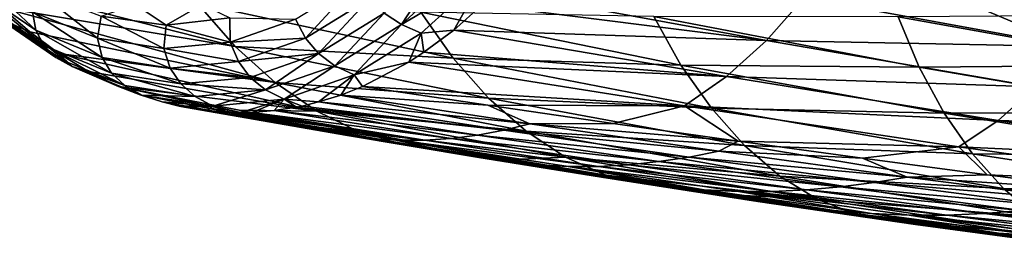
# Model space of a CAD drawing. Header units: metres. Extents: x 26 to 263, y -109 to 109.
# Tile 561 of 656: x 104 to 121, y 59 to 63. Entities that reach past the tile are written whole.
import ezdxf

# ---------------------------------------------------------------- set-up
doc = ezdxf.new("R2010")
doc.units = ezdxf.units.M
doc.layers.add('solid_500750', color=7, linetype='CONTINUOUS')

msp = doc.modelspace()

# ---------------------------------------------------------------- linework, layer by layer
at = {"layer": 'solid_500750'}
for points in [[(110.653534, 62.80764, 8.658887), (110.35743, 63.004665, 8.557268), (111.410263, 63.96957, 7.052763)], [(111.722099, 63.787037, 7.131893), (110.653534, 62.80764, 8.658887), (111.410263, 63.96957, 7.052763)], [(122.10569, 62.429783, 11.573256), (117.538017, 63.269344, 9.119222), (118.137337, 64.110939, 8.264787)], [(122.10569, 62.429783, 11.573256), (118.137337, 64.110939, 8.264787), (122.670593, 63.225651, 10.769495)], [(104.401451, 62.709599, 16.66749), (103.285423, 63.753059, 18.013401), (104.346336, 63.028034, 16.500338)], [(104.401451, 62.709599, 16.66749), (103.314453, 63.453411, 18.217756), (103.285423, 63.753059, 18.013401)], [(112.071831, 63.647846, 7.274516), (110.653534, 62.80764, 8.658887), (111.722099, 63.787037, 7.131893)], [(112.071831, 63.647846, 7.274516), (110.992134, 62.658512, 8.817402), (110.653534, 62.80764, 8.658887)], [(112.071831, 63.647846, 7.274516), (111.547874, 62.71373, 8.731552), (110.992134, 62.658512, 8.817402)], [(112.071831, 63.647846, 7.274516), (112.0355, 63.144661, 8.035255), (111.547874, 62.71373, 8.731552)], [(107.810143, 62.433983, 24.161795), (103.348831, 63.573261, 20.438375), (103.815605, 63.100739, 19.772066)], [(107.810143, 62.433983, 24.161795), (107.167686, 63.165508, 25.078148), (103.348831, 63.573261, 20.438375)], [(109.010277, 62.574543, 10.089123), (108.843872, 62.897942, 10.080821), (109.916862, 63.561245, 8.548082)], [(110.109833, 63.25428, 8.518429), (109.010277, 62.574543, 10.089123), (109.916862, 63.561245, 8.548082)], [(104.536522, 62.450554, 16.866962), (103.314453, 63.453411, 18.217756), (104.401451, 62.709599, 16.66749)], [(104.536522, 62.450554, 16.866962), (103.428238, 63.209728, 18.447588), (103.314453, 63.453411, 18.217756)], [(105.455467, 62.573605, 14.917974), (104.346336, 63.028034, 16.500338), (104.446198, 63.368034, 16.257475)], [(105.455467, 62.573605, 14.917974), (104.446198, 63.368034, 16.257475), (105.522049, 62.948391, 14.720998)], [(112.0355, 63.144661, 8.035255), (112.276802, 63.383911, 7.69066), (116.894791, 62.536182, 10.039114)], [(116.894791, 62.536182, 10.039114), (112.276802, 63.383911, 7.69066), (117.538017, 63.269344, 9.119222)], [(104.745537, 62.245403, 17.092901), (103.428238, 63.209728, 18.447588), (104.536522, 62.450554, 16.866962)], [(104.745537, 62.245403, 17.092901), (103.620689, 63.016064, 18.69714), (103.428238, 63.209728, 18.447588)], [(106.098923, 63.151337, 13.897134), (106.628334, 62.799179, 13.141053), (105.522049, 62.948391, 14.720998)], [(106.098923, 63.151337, 13.897134), (107.247803, 63.151146, 12.256361), (106.628334, 62.799179, 13.141053)], [(107.247803, 63.151146, 12.256361), (107.719452, 62.921246, 11.582781), (106.628334, 62.799179, 13.141053)], [(111.539368, 62.230621, 28.967394), (107.167686, 63.165508, 25.078148), (107.810143, 62.433983, 24.161795)], [(111.539368, 62.230621, 28.967394), (110.9832, 63.018387, 29.764954), (107.167686, 63.165508, 25.078148)], [(109.236198, 62.31147, 10.158934), (109.010277, 62.574543, 10.089123), (110.109833, 63.25428, 8.518429)], [(110.35743, 63.004665, 8.557268), (109.236198, 62.31147, 10.158934), (110.109833, 63.25428, 8.518429)], [(111.547874, 62.71373, 8.731552), (112.0355, 63.144661, 8.035255), (116.894791, 62.536182, 10.039114)], [(116.894791, 62.536182, 10.039114), (117.538017, 63.269344, 9.119222), (122.10569, 62.429783, 11.573256)], [(103.886177, 62.866093, 18.96003), (103.620689, 63.016064, 18.69714), (104.745537, 62.245403, 17.092901)], [(108.492401, 61.817665, 23.190504), (103.815605, 63.100739, 19.772066), (104.297859, 62.680611, 19.083656)], [(103.886177, 62.866093, 18.96003), (104.297859, 62.680611, 19.083656), (103.815605, 63.100739, 19.772066)], [(108.492401, 61.817665, 23.190504), (107.810143, 62.433983, 24.161795), (103.815605, 63.100739, 19.772066)], [(105.537956, 62.243221, 15.046072), (104.346336, 63.028034, 16.500338), (105.455467, 62.573605, 14.917974)], [(105.537956, 62.243221, 15.046072), (104.401451, 62.709599, 16.66749), (104.346336, 63.028034, 16.500338)], [(109.515518, 62.104038, 10.284513), (109.236198, 62.31147, 10.158934), (110.35743, 63.004665, 8.557268)], [(110.653534, 62.80764, 8.658887), (109.515518, 62.104038, 10.284513), (110.35743, 63.004665, 8.557268)], [(115.431732, 62.114773, 33.562115), (110.9832, 63.018387, 29.764954), (111.539368, 62.230621, 28.967394)], [(115.431732, 62.114773, 33.562115), (114.967468, 62.947254, 34.236969), (110.9832, 63.018387, 29.764954)], [(123.74868, 62.111721, 42.146084), (123.521034, 62.967854, 42.535091), (119.146049, 62.937279, 38.503124)], [(105.022881, 62.088432, 17.338871), (104.297859, 62.680611, 19.083656), (103.886177, 62.866093, 18.96003)], [(105.022881, 62.088432, 17.338871), (103.886177, 62.866093, 18.96003), (104.745537, 62.245403, 17.092901)], [(106.590202, 62.399036, 13.298573), (105.455467, 62.573605, 14.917974), (105.522049, 62.948391, 14.720998)], [(106.590202, 62.399036, 13.298573), (105.522049, 62.948391, 14.720998), (106.628334, 62.799179, 13.141053)], [(107.727402, 62.507889, 11.675154), (106.590202, 62.399036, 13.298573), (106.628334, 62.799179, 13.141053)], [(107.727402, 62.507889, 11.675154), (106.628334, 62.799179, 13.141053), (107.719452, 62.921246, 11.582781)], [(108.843872, 62.897942, 10.080821), (107.727402, 62.507889, 11.675154), (107.719452, 62.921246, 11.582781)], [(109.010277, 62.574543, 10.089123), (107.727402, 62.507889, 11.675154), (108.843872, 62.897942, 10.080821)], [(109.842346, 61.947643, 10.459857), (109.515518, 62.104038, 10.284513), (110.653534, 62.80764, 8.658887)], [(110.992134, 62.658512, 8.817402), (109.842346, 61.947643, 10.459857), (110.653534, 62.80764, 8.658887)], [(119.504105, 62.077782, 37.960453), (114.967468, 62.947254, 34.236969), (115.431732, 62.114773, 33.562115)], [(119.504105, 62.077782, 37.960453), (119.146049, 62.937279, 38.503124), (114.967468, 62.947254, 34.236969)], [(123.74868, 62.111721, 42.146084), (119.146049, 62.937279, 38.503124), (119.504105, 62.077782, 37.960453)], [(108.492401, 61.817665, 23.190504), (104.297859, 62.680611, 19.083656), (104.793617, 62.314365, 18.375994)], [(105.022881, 62.088432, 17.338871), (104.793617, 62.314365, 18.375994), (104.297859, 62.680611, 19.083656)], [(105.695374, 61.974407, 15.213669), (104.401451, 62.709599, 16.66749), (105.537956, 62.243221, 15.046072)], [(105.695374, 61.974407, 15.213669), (104.536522, 62.450554, 16.866962), (104.401451, 62.709599, 16.66749)], [(110.992134, 62.658512, 8.817402), (110.782394, 62.166286, 9.824519), (109.842346, 61.947643, 10.459857)], [(110.992134, 62.658512, 8.817402), (111.038811, 62.333069, 9.458409), (110.782394, 62.166286, 9.824519)], [(110.992134, 62.658512, 8.817402), (111.547874, 62.71373, 8.731552), (111.038811, 62.333069, 9.458409)], [(111.038811, 62.333069, 9.458409), (111.547874, 62.71373, 8.731552), (116.212334, 61.917362, 11.017776)], [(116.212334, 61.917362, 11.017776), (111.547874, 62.71373, 8.731552), (116.894791, 62.536182, 10.039114)], [(106.700768, 62.063801, 13.386605), (105.455467, 62.573605, 14.917974), (106.590202, 62.399036, 13.298573)], [(106.700768, 62.063801, 13.386605), (105.537956, 62.243221, 15.046072), (105.455467, 62.573605, 14.917974)], [(107.866135, 62.174995, 11.722967), (106.590202, 62.399036, 13.298573), (107.727402, 62.507889, 11.675154)], [(109.010277, 62.574543, 10.089123), (107.866135, 62.174995, 11.722967), (107.727402, 62.507889, 11.675154)], [(109.236198, 62.31147, 10.158934), (107.866135, 62.174995, 11.722967), (109.010277, 62.574543, 10.089123)], [(116.212334, 61.917362, 11.017776), (116.894791, 62.536182, 10.039114), (121.498863, 61.740772, 12.442459)], [(121.498863, 61.740772, 12.442459), (116.894791, 62.536182, 10.039114), (122.10569, 62.429783, 11.573256)], [(105.921715, 61.762032, 15.414886), (104.536522, 62.450554, 16.866962), (105.695374, 61.974407, 15.213669)], [(105.921715, 61.762032, 15.414886), (104.745537, 62.245403, 17.092901), (104.536522, 62.450554, 16.866962)], [(109.207733, 61.324001, 22.173704), (104.793617, 62.314365, 18.375994), (105.30085, 62.00325, 17.651993)], [(105.022881, 62.088432, 17.338871), (105.30085, 62.00325, 17.651993), (104.793617, 62.314365, 18.375994)], [(109.207733, 61.324001, 22.173704), (108.492401, 61.817665, 23.190504), (104.793617, 62.314365, 18.375994)], [(107.866135, 62.174995, 11.722967), (106.700768, 62.063801, 13.386605), (106.590202, 62.399036, 13.298573)], [(112.142075, 61.548073, 28.108147), (107.810143, 62.433983, 24.161795), (108.492401, 61.817665, 23.190504)], [(112.142075, 61.548073, 28.108147), (111.539368, 62.230621, 28.967394), (107.810143, 62.433983, 24.161795)], [(109.236198, 62.31147, 10.158934), (108.069466, 61.904148, 11.825027), (107.866135, 62.174995, 11.722967)], [(108.331337, 61.690624, 11.975537), (108.069466, 61.904148, 11.825027), (109.236198, 62.31147, 10.158934)], [(109.515518, 62.104038, 10.284513), (108.331337, 61.690624, 11.975537), (109.236198, 62.31147, 10.158934)], [(110.782394, 62.166286, 9.824519), (111.038811, 62.333069, 9.458409), (116.212334, 61.917362, 11.017776)], [(105.022881, 62.088432, 17.338871), (104.745537, 62.245403, 17.092901), (105.921715, 61.762032, 15.414886)], [(106.881096, 61.791023, 13.521496), (105.537956, 62.243221, 15.046072), (106.700768, 62.063801, 13.386605)], [(106.881096, 61.791023, 13.521496), (105.695374, 61.974407, 15.213669), (105.537956, 62.243221, 15.046072)], [(108.069466, 61.904148, 11.825027), (106.700768, 62.063801, 13.386605), (107.866135, 62.174995, 11.722967)], [(109.842346, 61.947643, 10.459857), (110.782394, 62.166286, 9.824519), (109.988319, 61.747307, 10.957804)], [(109.988319, 61.747307, 10.957804), (110.782394, 62.166286, 9.824519), (115.49527, 61.418781, 12.048536)], [(115.49527, 61.418781, 12.048536), (110.782394, 62.166286, 9.824519), (116.212334, 61.917362, 11.017776)], [(115.951866, 61.374142, 32.815693), (111.539368, 62.230621, 28.967394), (112.142075, 61.548073, 28.108147)], [(115.951866, 61.374142, 32.815693), (115.431732, 62.114773, 33.562115), (111.539368, 62.230621, 28.967394)], [(105.022881, 62.088432, 17.338871), (105.817268, 61.747353, 16.914474), (105.30085, 62.00325, 17.651993)], [(106.211342, 61.600872, 15.643329), (105.817268, 61.747353, 16.914474), (105.022881, 62.088432, 17.338871)], [(106.211342, 61.600872, 15.643329), (105.022881, 62.088432, 17.338871), (105.921715, 61.762032, 15.414886)], [(109.207733, 61.324001, 22.173704), (105.30085, 62.00325, 17.651993), (105.817268, 61.747353, 16.914474)], [(107.125183, 61.575836, 13.697394), (105.695374, 61.974407, 15.213669), (106.881096, 61.791023, 13.521496)], [(107.125183, 61.575836, 13.697394), (105.921715, 61.762032, 15.414886), (105.695374, 61.974407, 15.213669)], [(108.069466, 61.904148, 11.825027), (106.881096, 61.791023, 13.521496), (106.700768, 62.063801, 13.386605)], [(108.645927, 61.529755, 12.168354), (108.331337, 61.690624, 11.975537), (109.515518, 62.104038, 10.284513)], [(109.842346, 61.947643, 10.459857), (108.645927, 61.529755, 12.168354), (109.515518, 62.104038, 10.284513)], [(119.931496, 61.29258, 37.330864), (115.431732, 62.114773, 33.562115), (115.951866, 61.374142, 32.815693)], [(119.931496, 61.29258, 37.330864), (119.504105, 62.077782, 37.960453), (115.431732, 62.114773, 33.562115)], [(124.07222, 61.298321, 41.645432), (123.74868, 62.111721, 42.146084), (119.504105, 62.077782, 37.960453)], [(124.07222, 61.298321, 41.645432), (119.504105, 62.077782, 37.960453), (119.931496, 61.29258, 37.330864)], [(108.331337, 61.690624, 11.975537), (106.881096, 61.791023, 13.521496), (108.069466, 61.904148, 11.825027)], [(108.331337, 61.690624, 11.975537), (107.125183, 61.575836, 13.697394), (106.881096, 61.791023, 13.521496)], [(112.783623, 60.980278, 27.198025), (108.492401, 61.817665, 23.190504), (109.207733, 61.324001, 22.173704)], [(112.783623, 60.980278, 27.198025), (112.142075, 61.548073, 28.108147), (108.492401, 61.817665, 23.190504)], [(109.842346, 61.947643, 10.459857), (109.237602, 61.482944, 12.030313), (108.645927, 61.529755, 12.168354)], [(109.842346, 61.947643, 10.459857), (109.614876, 61.601326, 11.491519), (109.237602, 61.482944, 12.030313)], [(109.842346, 61.947643, 10.459857), (109.988319, 61.747307, 10.957804), (109.614876, 61.601326, 11.491519)], [(115.49527, 61.418781, 12.048536), (116.212334, 61.917362, 11.017776), (120.855804, 61.165829, 13.368947)], [(120.855804, 61.165829, 13.368947), (116.212334, 61.917362, 11.017776), (121.498863, 61.740772, 12.442459)], [(107.881485, 61.345352, 19.030489), (109.207733, 61.324001, 22.173704), (105.817268, 61.747353, 16.914474)], [(108.791588, 61.10743, 18.880892), (107.881485, 61.345352, 19.030489), (105.817268, 61.747353, 16.914474)], [(108.791588, 61.10743, 18.880892), (105.817268, 61.747353, 16.914474), (106.187759, 61.6021, 16.38582)], [(106.211342, 61.600872, 15.643329), (106.187759, 61.6021, 16.38582), (105.817268, 61.747353, 16.914474)], [(106.211342, 61.600872, 15.643329), (105.921715, 61.762032, 15.414886), (107.125183, 61.575836, 13.697394)], [(107.427299, 61.413372, 13.908015), (107.125183, 61.575836, 13.697394), (108.331337, 61.690624, 11.975537)], [(108.645927, 61.529755, 12.168354), (107.427299, 61.413372, 13.908015), (108.331337, 61.690624, 11.975537)], [(109.614876, 61.601326, 11.491519), (109.988319, 61.747307, 10.957804), (112.132423, 61.426422, 11.924004)], [(112.132423, 61.426422, 11.924004), (109.988319, 61.747307, 10.957804), (115.49527, 61.418781, 12.048536)], [(120.855804, 61.165829, 13.368947), (121.498863, 61.740772, 12.442459), (126.089798, 61.001919, 14.896351)], [(106.187759, 61.6021, 16.38582), (106.565033, 61.483547, 15.847037), (109.242836, 60.998989, 18.243015)], [(106.211342, 61.600872, 15.643329), (106.565033, 61.483547, 15.847037), (106.187759, 61.6021, 16.38582)], [(108.791588, 61.10743, 18.880892), (106.187759, 61.6021, 16.38582), (109.242836, 60.998989, 18.243015)], [(107.427299, 61.413372, 13.908015), (106.565033, 61.483547, 15.847037), (106.211342, 61.600872, 15.643329)], [(107.427299, 61.413372, 13.908015), (106.211342, 61.600872, 15.643329), (107.125183, 61.575836, 13.697394)], [(106.565033, 61.483547, 15.847037), (106.852814, 61.413269, 15.436053), (109.694748, 60.916107, 17.601137)], [(109.242836, 60.998989, 18.243015), (106.565033, 61.483547, 15.847037), (109.694748, 60.916107, 17.601137)], [(107.427299, 61.413372, 13.908015), (106.852814, 61.413269, 15.436053), (106.565033, 61.483547, 15.847037)], [(108.645927, 61.529755, 12.168354), (107.903114, 61.30125, 13.936119), (107.427299, 61.413372, 13.908015)], [(108.645927, 61.529755, 12.168354), (108.092918, 61.304928, 13.665051), (107.903114, 61.30125, 13.936119)], [(108.645927, 61.529755, 12.168354), (108.475815, 61.334595, 13.118239), (108.092918, 61.304928, 13.665051)], [(108.645927, 61.529755, 12.168354), (108.857689, 61.393982, 12.572871), (108.475815, 61.334595, 13.118239)], [(108.645927, 61.529755, 12.168354), (109.237602, 61.482944, 12.030313), (108.953339, 61.413555, 12.436273)], [(108.645927, 61.529755, 12.168354), (108.953339, 61.413555, 12.436273), (108.857689, 61.393982, 12.572871)], [(108.953339, 61.413555, 12.436273), (109.237602, 61.482944, 12.030313), (112.404388, 60.998123, 13.728051)], [(109.237602, 61.482944, 12.030313), (109.614876, 61.601326, 11.491519), (112.849365, 61.106319, 13.085789)], [(112.404388, 60.998123, 13.728051), (109.237602, 61.482944, 12.030313), (112.849365, 61.106319, 13.085789)], [(112.849365, 61.106319, 13.085789), (109.614876, 61.601326, 11.491519), (112.132423, 61.426422, 11.924004)], [(116.519096, 60.736542, 32.01012), (112.142075, 61.548073, 28.108147), (112.783623, 60.980278, 27.198025)], [(116.519096, 60.736542, 32.01012), (115.951866, 61.374142, 32.815693), (112.142075, 61.548073, 28.108147)], [(107.427299, 61.413372, 13.908015), (106.944931, 61.394413, 15.304498), (106.852814, 61.413269, 15.436053)], [(106.852814, 61.413269, 15.436053), (106.944931, 61.394413, 15.304498), (109.694748, 60.916107, 17.601137)], [(107.427299, 61.413372, 13.908015), (107.32682, 61.33485, 14.759124), (106.944931, 61.394413, 15.304498)], [(106.944931, 61.394413, 15.304498), (107.32682, 61.33485, 14.759124), (110.146782, 60.85936, 16.95657)], [(109.694748, 60.916107, 17.601137), (106.944931, 61.394413, 15.304498), (110.146782, 60.85936, 16.95657)], [(107.427299, 61.413372, 13.908015), (107.709709, 61.305012, 14.212319), (107.32682, 61.33485, 14.759124)], [(107.32682, 61.33485, 14.759124), (107.709709, 61.305012, 14.212319), (110.599472, 60.830345, 16.310518)], [(110.146782, 60.85936, 16.95657), (107.32682, 61.33485, 14.759124), (110.599472, 60.830345, 16.310518)], [(107.427299, 61.413372, 13.908015), (107.903114, 61.30125, 13.936119), (107.709709, 61.305012, 14.212319)], [(107.709709, 61.305012, 14.212319), (107.903114, 61.30125, 13.936119), (111.052391, 60.830215, 15.663694)], [(110.599472, 60.830345, 16.310518), (107.709709, 61.305012, 14.212319), (111.052391, 60.830215, 15.663694)], [(107.881485, 61.345352, 19.030489), (109.955635, 60.959332, 21.127806), (109.207733, 61.324001, 22.173704)], [(108.791588, 61.10743, 18.880892), (109.955635, 60.959332, 21.127806), (107.881485, 61.345352, 19.030489)], [(107.903114, 61.30125, 13.936119), (108.092918, 61.304928, 13.665051), (111.052391, 60.830215, 15.663694)], [(108.092918, 61.304928, 13.665051), (108.475815, 61.334595, 13.118239), (111.504654, 60.858978, 15.01734)], [(111.052391, 60.830215, 15.663694), (108.092918, 61.304928, 13.665051), (111.504654, 60.858978, 15.01734)], [(108.475815, 61.334595, 13.118239), (108.857689, 61.393982, 12.572871), (111.955742, 60.915482, 14.372147)], [(111.504654, 60.858978, 15.01734), (108.475815, 61.334595, 13.118239), (111.955742, 60.915482, 14.372147)], [(108.857689, 61.393982, 12.572871), (108.953339, 61.413555, 12.436273), (112.404388, 60.998123, 13.728051)], [(111.955742, 60.915482, 14.372147), (108.857689, 61.393982, 12.572871), (112.404388, 60.998123, 13.728051)], [(113.455406, 60.537529, 26.249088), (109.207733, 61.324001, 22.173704), (109.955635, 60.959332, 21.127806)], [(113.455406, 60.537529, 26.249088), (112.783623, 60.980278, 27.198025), (109.207733, 61.324001, 22.173704)], [(114.272202, 61.114864, 12.903371), (112.132423, 61.426422, 11.924004), (115.49527, 61.418781, 12.048536)], [(112.849365, 61.106319, 13.085789), (112.132423, 61.426422, 11.924004), (114.272202, 61.114864, 12.903371)], [(116.407585, 60.812737, 13.895778), (114.272202, 61.114864, 12.903371), (115.49527, 61.418781, 12.048536)], [(120.182671, 60.712811, 14.343803), (115.49527, 61.418781, 12.048536), (120.855804, 61.165829, 13.368947)], [(116.407585, 60.812737, 13.895778), (115.49527, 61.418781, 12.048536), (120.182671, 60.712811, 14.343803)], [(120.41655, 60.596237, 36.630844), (115.951866, 61.374142, 32.815693), (116.519096, 60.736542, 32.01012)], [(120.41655, 60.596237, 36.630844), (119.931496, 61.29258, 37.330864), (115.951866, 61.374142, 32.815693)], [(124.467575, 60.556053, 41.058125), (124.07222, 61.298321, 41.645432), (119.931496, 61.29258, 37.330864)], [(124.467575, 60.556053, 41.058125), (119.931496, 61.29258, 37.330864), (120.41655, 60.596237, 36.630844)], [(111.421127, 60.639313, 21.361408), (109.955635, 60.959332, 21.127806), (108.791588, 61.10743, 18.880892)], [(111.421127, 60.639313, 21.361408), (108.791588, 61.10743, 18.880892), (109.242836, 60.998989, 18.243015)], [(112.849365, 61.106319, 13.085789), (114.272202, 61.114864, 12.903371), (116.407585, 60.812737, 13.895778)], [(120.182671, 60.712811, 14.343803), (120.855804, 61.165829, 13.368947), (125.483109, 60.467438, 15.775032)], [(125.483109, 60.467438, 15.775032), (120.855804, 61.165829, 13.368947), (126.089798, 61.001919, 14.896351)], [(111.943413, 60.53957, 20.630133), (109.242836, 60.998989, 18.243015), (109.694748, 60.916107, 17.601137)], [(111.421127, 60.639313, 21.361408), (109.242836, 60.998989, 18.243015), (111.943413, 60.53957, 20.630133)], [(113.455406, 60.537529, 26.249088), (109.955635, 60.959332, 21.127806), (112.569626, 60.498047, 23.730431)], [(111.421127, 60.639313, 21.361408), (112.569626, 60.498047, 23.730431), (109.955635, 60.959332, 21.127806)], [(111.955742, 60.915482, 14.372147), (112.404388, 60.998123, 13.728051), (115.570702, 60.538761, 15.450228)], [(112.404388, 60.998123, 13.728051), (112.849365, 61.106319, 13.085789), (116.079041, 60.638279, 14.709233)], [(115.570702, 60.538761, 15.450228), (112.404388, 60.998123, 13.728051), (116.079041, 60.638279, 14.709233)], [(117.124626, 60.213276, 31.157724), (112.783623, 60.980278, 27.198025), (113.455406, 60.537529, 26.249088)], [(117.124626, 60.213276, 31.157724), (116.519096, 60.736542, 32.01012), (112.783623, 60.980278, 27.198025)], [(116.079041, 60.638279, 14.709233), (112.849365, 61.106319, 13.085789), (116.407585, 60.812737, 13.895778)], [(112.46376, 60.462112, 19.893845), (109.694748, 60.916107, 17.601137), (110.146782, 60.85936, 16.95657)], [(111.943413, 60.53957, 20.630133), (109.694748, 60.916107, 17.601137), (112.46376, 60.462112, 19.893845)], [(112.98259, 60.408035, 19.154545), (110.146782, 60.85936, 16.95657), (110.599472, 60.830345, 16.310518)], [(112.46376, 60.462112, 19.893845), (110.146782, 60.85936, 16.95657), (112.98259, 60.408035, 19.154545)], [(110.599472, 60.830345, 16.310518), (111.052391, 60.830215, 15.663694), (114.021034, 60.379864, 17.672276)], [(113.501747, 60.379986, 18.413868), (110.599472, 60.830345, 16.310518), (114.021034, 60.379864, 17.672276)], [(112.98259, 60.408035, 19.154545), (110.599472, 60.830345, 16.310518), (113.501747, 60.379986, 18.413868)], [(111.052391, 60.830215, 15.663694), (111.504654, 60.858978, 15.01734), (114.539459, 60.407673, 16.931124)], [(114.021034, 60.379864, 17.672276), (111.052391, 60.830215, 15.663694), (114.539459, 60.407673, 16.931124)], [(111.504654, 60.858978, 15.01734), (111.955742, 60.915482, 14.372147), (115.056702, 60.461525, 16.19083)], [(114.539459, 60.407673, 16.931124), (111.504654, 60.858978, 15.01734), (115.056702, 60.461525, 16.19083)], [(115.056702, 60.461525, 16.19083), (111.955742, 60.915482, 14.372147), (115.570702, 60.538761, 15.450228)], [(116.079041, 60.638279, 14.709233), (116.407585, 60.812737, 13.895778), (118.538513, 60.52013, 14.901097)], [(118.538513, 60.52013, 14.901097), (116.407585, 60.812737, 13.895778), (120.182671, 60.712811, 14.343803)], [(114.074203, 60.196583, 23.826445), (112.569626, 60.498047, 23.730431), (111.421127, 60.639313, 21.361408)], [(114.074203, 60.196583, 23.826445), (111.421127, 60.639313, 21.361408), (111.943413, 60.53957, 20.630133)], [(115.570702, 60.538761, 15.450228), (116.079041, 60.638279, 14.709233), (119.302269, 60.195618, 16.36005)], [(119.302269, 60.195618, 16.36005), (116.079041, 60.638279, 14.709233), (118.538513, 60.52013, 14.901097)], [(120.949432, 60.000736, 35.87426), (116.519096, 60.736542, 32.01012), (117.124626, 60.213276, 31.157724)], [(120.949432, 60.000736, 35.87426), (120.41655, 60.596237, 36.630844), (116.519096, 60.736542, 32.01012)], [(120.664932, 60.237129, 15.919201), (118.538513, 60.52013, 14.901097), (120.182671, 60.712811, 14.343803)], [(124.850914, 60.056908, 16.698334), (120.182671, 60.712811, 14.343803), (125.483109, 60.467438, 15.775032)], [(120.664932, 60.237129, 15.919201), (120.182671, 60.712811, 14.343803), (124.850914, 60.056908, 16.698334)], [(114.6642, 60.104069, 23.006966), (111.943413, 60.53957, 20.630133), (112.46376, 60.462112, 19.893845)], [(114.074203, 60.196583, 23.826445), (111.943413, 60.53957, 20.630133), (114.6642, 60.104069, 23.006966)], [(115.249481, 60.031189, 22.18103), (112.46376, 60.462112, 19.893845), (112.98259, 60.408035, 19.154545)], [(114.6642, 60.104069, 23.006966), (112.46376, 60.462112, 19.893845), (115.249481, 60.031189, 22.18103)], [(114.15052, 60.232529, 25.282839), (113.455406, 60.537529, 26.249088), (112.569626, 60.498047, 23.730431)], [(114.074203, 60.196583, 23.826445), (114.15052, 60.232529, 25.282839), (112.569626, 60.498047, 23.730431)], [(117.75811, 59.817291, 30.273012), (113.455406, 60.537529, 26.249088), (114.15052, 60.232529, 25.282839)], [(117.75811, 59.817291, 30.273012), (117.124626, 60.213276, 31.157724), (113.455406, 60.537529, 26.249088)], [(114.539459, 60.407673, 16.931124), (115.056702, 60.461525, 16.19083), (118.158203, 60.030632, 18.027067)], [(115.056702, 60.461525, 16.19083), (115.570702, 60.538761, 15.450228), (118.734299, 60.103302, 17.194872)], [(118.158203, 60.030632, 18.027067), (115.056702, 60.461525, 16.19083), (118.734299, 60.103302, 17.194872)], [(118.734299, 60.103302, 17.194872), (115.570702, 60.538761, 15.450228), (119.302269, 60.195618, 16.36005)], [(119.302269, 60.195618, 16.36005), (118.538513, 60.52013, 14.901097), (120.664932, 60.237129, 15.919201)], [(124.922058, 59.900154, 40.402008), (120.41655, 60.596237, 36.630844), (120.949432, 60.000736, 35.87426)], [(124.922058, 59.900154, 40.402008), (124.467575, 60.556053, 41.058125), (120.41655, 60.596237, 36.630844)], [(115.831741, 59.97958, 21.351587), (112.98259, 60.408035, 19.154545), (113.501747, 60.379986, 18.413868)], [(115.249481, 60.031189, 22.18103), (112.98259, 60.408035, 19.154545), (115.831741, 59.97958, 21.351587)], [(113.501747, 60.379986, 18.413868), (114.021034, 60.379864, 17.672276), (116.996559, 59.952435, 19.689083)], [(116.414124, 59.952553, 20.520847), (113.501747, 60.379986, 18.413868), (116.996559, 59.952435, 19.689083)], [(115.831741, 59.97958, 21.351587), (113.501747, 60.379986, 18.413868), (116.414124, 59.952553, 20.520847)], [(114.021034, 60.379864, 17.672276), (114.539459, 60.407673, 16.931124), (117.577957, 59.979233, 18.857744)], [(116.996559, 59.952435, 19.689083), (114.021034, 60.379864, 17.672276), (117.577957, 59.979233, 18.857744)], [(117.577957, 59.979233, 18.857744), (114.539459, 60.407673, 16.931124), (118.158203, 60.030632, 18.027067)], [(116.749016, 59.778999, 26.274946), (114.15052, 60.232529, 25.282839), (114.074203, 60.196583, 23.826445)], [(116.749016, 59.778999, 26.274946), (114.074203, 60.196583, 23.826445), (114.6642, 60.104069, 23.006966)], [(117.75811, 59.817291, 30.273012), (114.15052, 60.232529, 25.282839), (116.273567, 59.891693, 27.342314)], [(116.749016, 59.778999, 26.274946), (116.273567, 59.891693, 27.342314), (114.15052, 60.232529, 25.282839)], [(117.402969, 59.692257, 25.37199), (114.6642, 60.104069, 23.006966), (115.249481, 60.031189, 22.18103)], [(116.749016, 59.778999, 26.274946), (114.6642, 60.104069, 23.006966), (117.402969, 59.692257, 25.37199)], [(121.520576, 59.51878, 35.074509), (117.124626, 60.213276, 31.157724), (117.75811, 59.817291, 30.273012)], [(121.520576, 59.51878, 35.074509), (120.949432, 60.000736, 35.87426), (117.124626, 60.213276, 31.157724)], [(118.158203, 60.030632, 18.027067), (118.734299, 60.103302, 17.194872), (121.892967, 59.691528, 18.960411)], [(118.734299, 60.103302, 17.194872), (119.302269, 60.195618, 16.36005), (122.517418, 59.778095, 18.036898)], [(121.892967, 59.691528, 18.960411), (118.734299, 60.103302, 17.194872), (122.517418, 59.778095, 18.036898)], [(119.302269, 60.195618, 16.36005), (120.664932, 60.237129, 15.919201), (122.786766, 59.963825, 16.949978)], [(122.517418, 59.778095, 18.036898), (119.302269, 60.195618, 16.36005), (122.786766, 59.963825, 16.949978)], [(122.786766, 59.963825, 16.949978), (120.664932, 60.237129, 15.919201), (124.850914, 60.056908, 16.698334)], [(118.04969, 59.62318, 24.461109), (115.249481, 60.031189, 22.18103), (115.831741, 59.97958, 21.351587)], [(117.402969, 59.692257, 25.37199), (115.249481, 60.031189, 22.18103), (118.04969, 59.62318, 24.461109)], [(118.692093, 59.573853, 23.546152), (115.831741, 59.97958, 21.351587), (116.414124, 59.952553, 20.520847)], [(118.04969, 59.62318, 24.461109), (115.831741, 59.97958, 21.351587), (118.692093, 59.573853, 23.546152)], [(116.414124, 59.952553, 20.520847), (116.996559, 59.952435, 19.689083), (119.976822, 59.547768, 21.712639)], [(119.33448, 59.547882, 22.629957), (116.414124, 59.952553, 20.520847), (119.976822, 59.547768, 21.712639)], [(118.692093, 59.573853, 23.546152), (116.414124, 59.952553, 20.520847), (119.33448, 59.547882, 22.629957)], [(116.996559, 59.952435, 19.689083), (117.577957, 59.979233, 18.857744), (120.617989, 59.573524, 20.795713)], [(119.976822, 59.547768, 21.712639), (116.996559, 59.952435, 19.689083), (120.617989, 59.573524, 20.795713)], [(117.577957, 59.979233, 18.857744), (118.158203, 60.030632, 18.027067), (121.258011, 59.62265, 19.87932)], [(120.617989, 59.573524, 20.795713), (117.577957, 59.979233, 18.857744), (121.258011, 59.62265, 19.87932)], [(121.258011, 59.62265, 19.87932), (118.158203, 60.030632, 18.027067), (121.892967, 59.691528, 18.960411)], [(125.42511, 59.343002, 39.691925), (120.949432, 60.000736, 35.87426), (121.520576, 59.51878, 35.074509)], [(125.42511, 59.343002, 39.691925), (124.922058, 59.900154, 40.402008), (120.949432, 60.000736, 35.87426)], [(118.406662, 59.567051, 29.382416), (117.75811, 59.817291, 30.273012), (116.273567, 59.891693, 27.342314)], [(119.443756, 59.386322, 28.705853), (118.406662, 59.567051, 29.382416), (116.273567, 59.891693, 27.342314)], [(119.443756, 59.386322, 28.705853), (116.273567, 59.891693, 27.342314), (116.749016, 59.778999, 26.274946)], [(119.443756, 59.386322, 28.705853), (116.749016, 59.778999, 26.274946), (117.402969, 59.692257, 25.37199)], [(122.118385, 59.165321, 34.247822), (117.75811, 59.817291, 30.273012), (118.406662, 59.567051, 29.382416)], [(122.118385, 59.165321, 34.247822), (121.520576, 59.51878, 35.074509), (117.75811, 59.817291, 30.273012)], [(120.157501, 59.303925, 27.723686), (117.402969, 59.692257, 25.37199), (118.04969, 59.62318, 24.461109)], [(119.443756, 59.386322, 28.705853), (117.402969, 59.692257, 25.37199), (120.157501, 59.303925, 27.723686)], [(120.86219, 59.237942, 26.732487), (118.04969, 59.62318, 24.461109), (118.692093, 59.573853, 23.546152)], [(120.157501, 59.303925, 27.723686), (118.04969, 59.62318, 24.461109), (120.86219, 59.237942, 26.732487)], [(120.617989, 59.573524, 20.795713), (121.258011, 59.62265, 19.87932), (124.353867, 59.237434, 21.746058)], [(122.118385, 59.165321, 34.247822), (118.406662, 59.567051, 29.382416), (119.426071, 59.418087, 30.347105)], [(119.443756, 59.386322, 28.705853), (119.426071, 59.418087, 30.347105), (118.406662, 59.567051, 29.382416)], [(121.561508, 59.190716, 25.736698), (118.692093, 59.573853, 23.546152), (119.33448, 59.547882, 22.629957)], [(120.86219, 59.237942, 26.732487), (118.692093, 59.573853, 23.546152), (121.561508, 59.190716, 25.736698)], [(119.33448, 59.547882, 22.629957), (119.976822, 59.547768, 21.712639), (122.959709, 59.165699, 23.741465)], [(122.260689, 59.16581, 24.739702), (119.33448, 59.547882, 22.629957), (122.959709, 59.165699, 23.741465)], [(121.561508, 59.190716, 25.736698), (119.33448, 59.547882, 22.629957), (122.260689, 59.16581, 24.739702)], [(119.976822, 59.547768, 21.712639), (120.617989, 59.573524, 20.795713), (123.657356, 59.190403, 22.743544)], [(122.959709, 59.165699, 23.741465), (119.976822, 59.547768, 21.712639), (123.657356, 59.190403, 22.743544)], [(123.657356, 59.190403, 22.743544), (120.617989, 59.573524, 20.795713), (124.353867, 59.237434, 21.746058)], [(121.075356, 59.185413, 31.893793), (122.118385, 59.165321, 34.247822), (119.426071, 59.418087, 30.347105)], [(122.156693, 59.018288, 31.118021), (121.075356, 59.185413, 31.893793), (119.426071, 59.418087, 30.347105)], [(122.156693, 59.018288, 31.118021), (119.426071, 59.418087, 30.347105), (119.443756, 59.386322, 28.705853)], [(122.156693, 59.018288, 31.118021), (119.443756, 59.386322, 28.705853), (120.157501, 59.303925, 27.723686)], [(122.925583, 58.938911, 30.060488), (120.157501, 59.303925, 27.723686), (120.86219, 59.237942, 26.732487)], [(122.156693, 59.018288, 31.118021), (120.157501, 59.303925, 27.723686), (122.925583, 58.938911, 30.060488)], [(123.684738, 58.875343, 28.993551), (120.86219, 59.237942, 26.732487), (121.561508, 59.190716, 25.736698)], [(122.925583, 58.938911, 30.060488), (120.86219, 59.237942, 26.732487), (123.684738, 58.875343, 28.993551)]]:
    msp.add_3dface(points, dxfattribs=at)

doc.saveas('drawing.dxf')
